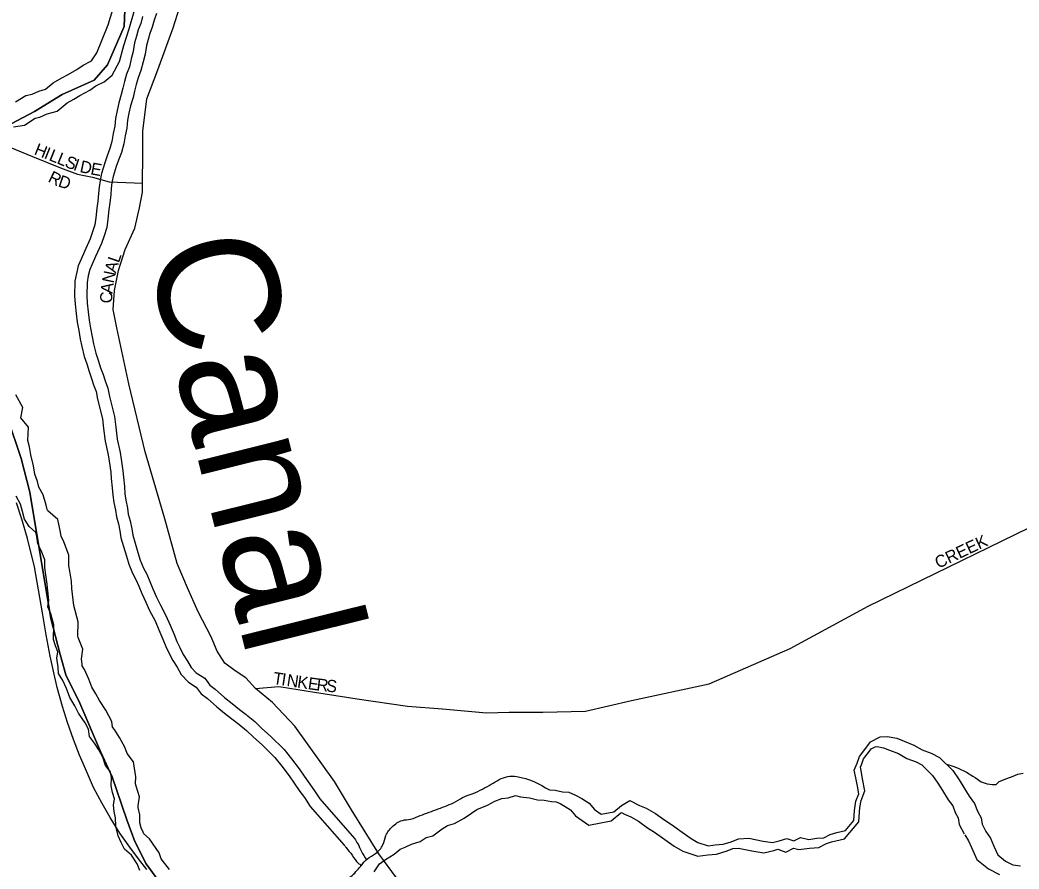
# Model space of a CAD drawing. Extents: x 2010165 to 2382125, y 1060529 to 1407316.
# Drawn here: x 2211739 to 2215864, y 1227023 to 1230526 of the extents above; entities that cross this region are included whole.
import ezdxf

# ---------------------------------------------------------------- set-up
doc = ezdxf.new("R2010")
doc.units = 0
for name, color, linetype in [('GM_X_City_Street', 7, 'Continuous'), ('GM_X_City_Street_Text', 7, 'Continuous'), ('GM_X_Corporation', 7, 'Continuous'), ('GM_X_Major_River', 7, 'Continuous'), ('GM_X_Minor_River', 7, 'Continuous'), ('GM_X_Minor_River_Text', 7, 'Continuous'), ('GM_X_Rail_Line', 7, 'Continuous')]:
    doc.layers.add(name, color=color, linetype=linetype)

msp = doc.modelspace()

# ---------------------------------------------------------------- linework, layer by layer
at = {"layer": 'GM_X_City_Street'}
for points in [[(2213294.2, 1226986.5), (2213220, 1227084.7), (2213107.8, 1227267), (2213037.7, 1227383.2), (2212873.4, 1227611.6), (2212781.3, 1227709.7), (2212711.2, 1227767.7), (2212671.2, 1227811.8), (2212627.1, 1227839.8), (2212584.9, 1227872.4), (2212553.1, 1227921.9), (2212529, 1227980), (2212474.9, 1228084.2), (2212430.7, 1228182.4), (2212388.6, 1228282.6), (2212336.4, 1228467.1), (2212256.1, 1228743.8), (2212187.8, 1229024.5), (2212139.5, 1229255.1), (2212123.9, 1229331), (2212129.3, 1229409.5), (2212145.2, 1229491.8), (2212173.1, 1229578.1), (2212213, 1229666.4), (2212232.9, 1229750.7), (2212244.9, 1229814.9), (2212244.8, 1229853), (2212246.7, 1229969.4), (2212246.6, 1230067.7), (2212262.4, 1230200.1), (2212308.3, 1230320.5), (2212372.1, 1230493.1), (2212398, 1230575.4)], [(2211557.3, 1230063.1), (2211583.2, 1230052.3), (2211649.5, 1230020.9), (2211790.1, 1229962.2), (2211906, 1229915.4), (2211976.8, 1229889.9), (2212038.9, 1229876.7), (2212107.2, 1229858.6), (2212244.8, 1229853)], [(2212816.3, 1227774.5), (2212817.4, 1227774.3), (2212955.3, 1227752.1), (2213131.3, 1227724.3), (2213339.3, 1227694.7), (2213483.4, 1227682.9), (2213665.4, 1227667.2), (2213759.4, 1227669.3), (2213897.4, 1227669.6), (2214073.4, 1227673.9), (2214263.4, 1227718.4), (2214585.3, 1227787.2), (2214919.2, 1227932.2), (2215241, 1228107.3), (2216070.5, 1228512), (2216850.2, 1228892.6), (2218009.6, 1229402.1), (2218911.3, 1229688.6), (2219704.2, 1229946.4), (2219734.3, 1229956.2)], [(2212711.2, 1227767.7), (2212807.2, 1227775.9), (2212816.3, 1227774.5)]]:
    msp.add_lwpolyline(points, dxfattribs=at)
at = {"layer": 'GM_X_Corporation'}
for points in [[(2212177, 1230700), (2212168.8, 1230499.5), (2212100.7, 1230341), (2212044.6, 1230276.8), (2211912.6, 1230218.7), (2211798.5, 1230148.5), (2211628.5, 1230058.2)], [(2211628.5, 1230058.2), (2211798.5, 1230148.5), (2211912.6, 1230218.7), (2212044.6, 1230276.8), (2212100.7, 1230341), (2212168.8, 1230499.5), (2212177, 1230700)], [(2211687.4, 1228884.8), (2211743.2, 1228716.3), (2211779.1, 1228577.9), (2211866.6, 1228056.4), (2211904.4, 1227908), (2211928.3, 1227823.8), (2211986.2, 1227707.4), (2212072, 1227506.8), (2212119.9, 1227402.5), (2212179.7, 1227226), (2212213.6, 1227135.8), (2212259.5, 1227043.5), (2212323.4, 1226957.2)], [(2212323.4, 1226957.2), (2212259.5, 1227043.5), (2212213.6, 1227135.8), (2212179.7, 1227226), (2212119.9, 1227402.5), (2212072, 1227506.8), (2211986.2, 1227707.4), (2211928.3, 1227823.8), (2211904.4, 1227908), (2211866.6, 1228056.4), (2211779.1, 1228577.9), (2211743.2, 1228716.3), (2211687.4, 1228884.8)]]:
    msp.add_lwpolyline(points, dxfattribs=at)
at = {"layer": 'GM_X_Major_River'}
for points in [[(2212033.7, 1230357.2), (2212055.8, 1230390.1), (2212076.4, 1230441), (2212103, 1230505.6), (2212122.8, 1230568.6), (2212100.4, 1230717.3)], [(2212119.6, 1230297.8), (2212149.3, 1230354.3), (2212168.3, 1230420.4), (2212189.6, 1230489.6), (2212210.9, 1230561), (2212228.4, 1230628.7), (2212216.9, 1230718.5)], [(2211720.9, 1230187.6), (2211762.7, 1230213.9), (2211788.7, 1230220.1), (2211816.6, 1230232.2), (2211844.5, 1230240.4), (2211876.4, 1230266.6), (2211912.2, 1230286.9), (2211938.1, 1230301.1), (2211974, 1230321.3), (2211999.9, 1230339.5), (2212031.8, 1230355.7), (2212033.7, 1230357.2)], [(2211712.1, 1230084.6), (2211757.4, 1230092.4), (2211801.9, 1230120.3), (2211820.5, 1230124.8), (2211850.8, 1230138), (2211892.3, 1230150.1), (2211933.2, 1230183.8), (2211960.8, 1230199.4), (2211986.7, 1230213.6), (2212027.5, 1230236.6), (2212051.6, 1230253.5), (2212086.2, 1230271.1), (2212119.6, 1230297.8)], [(2211894.7, 1228464.3), (2211854.1, 1228500.9), (2211851.3, 1228505.6), (2211846.6, 1228523.9), (2211834.8, 1228566.9), (2211817, 1228598.2), (2211811, 1228621.7), (2211800.4, 1228651.2), (2211795, 1228685.5), (2211784.3, 1228731.3), (2211777.8, 1228765), (2211770.8, 1228790.9), (2211773.9, 1228846.3), (2211742, 1228884.6), (2211750.2, 1228926.7), (2211722.2, 1228978.5)], [(2211804.6, 1228410.8), (2211776.2, 1228436.3), (2211758, 1228466.3), (2211749.8, 1228498.3), (2211741.6, 1228528.3), (2211723.4, 1228560.3)], [(2212356.6, 1227020), (2212322.2, 1227064.8), (2212313.1, 1227089.8), (2212274.3, 1227147.3), (2212251, 1227167.1), (2212247.3, 1227174.5), (2212239.4, 1227192.4), (2212234.2, 1227212.8), (2212234, 1227245.9), (2212226.9, 1227275.7), (2212226.4, 1227282.8), (2212231.8, 1227320.2), (2212218.1, 1227363.9), (2212215.8, 1227374.2), (2212217.5, 1227403.3), (2212207.5, 1227465.3), (2212181.4, 1227499), (2212172, 1227525.1), (2212150.3, 1227565.2), (2212128.6, 1227598.6), (2212121.5, 1227608.4), (2212118.2, 1227631.9), (2212093.3, 1227677.5), (2212067.2, 1227717.3), (2212052, 1227745.3), (2212035.3, 1227773.4), (2212023.2, 1227805.8), (2212005.2, 1227846.3), (2211995.9, 1227861.6), (2211995.5, 1227865.8), (2211992.7, 1227890.4), (2211998.4, 1227929.7), (2211979.8, 1227977.2), (2211977.7, 1227984), (2211979.3, 1228041.9), (2211961.3, 1228109.2), (2211961, 1228109.9), (2211953.6, 1228179.4), (2211951.2, 1228210.3), (2211944.4, 1228251.4), (2211941.3, 1228273.6), (2211941.1, 1228316.9), (2211918.6, 1228376.8), (2211909.5, 1228394.8), (2211906.9, 1228412.9), (2211894.7, 1228464.3)], [(2212233.4, 1227016), (2212223.3, 1227044), (2212199, 1227080), (2212170.9, 1227103.8), (2212156.7, 1227131.8), (2212144.5, 1227159.8), (2212134.2, 1227199.8), (2212134, 1227233.9), (2212127.8, 1227259.9), (2212125.7, 1227286), (2212129.5, 1227312.1), (2212121.3, 1227338.1), (2212115.2, 1227366.1), (2212117, 1227398.1), (2212112.8, 1227424.2), (2212092.6, 1227450.1), (2212080.4, 1227484.1), (2212064.2, 1227514.1), (2212046, 1227542), (2212025.8, 1227570), (2212021.6, 1227600), (2212007.5, 1227626), (2211981.2, 1227665.9), (2211965, 1227695.9), (2211944.8, 1227729.9), (2211930.6, 1227767.9), (2211916.3, 1227799.8), (2211898.2, 1227829.8), (2211896, 1227855.8), (2211891.7, 1227891.9), (2211895.6, 1227918), (2211885.4, 1227944), (2211877.2, 1227970), (2211878.9, 1228030.1), (2211866.6, 1228076.1), (2211854.4, 1228104.1), (2211858.2, 1228130.2), (2211853.9, 1228170.2), (2211851.8, 1228198.3), (2211845.5, 1228236.3), (2211841.3, 1228266.4), (2211841.1, 1228298.4), (2211826.9, 1228336.4), (2211812.7, 1228364.4), (2211808.5, 1228394.4), (2211804.6, 1228410.8)]]:
    msp.add_lwpolyline(points, dxfattribs=at)
at = {"layer": 'GM_X_Minor_River'}
for points in [[(2212245.3, 1230540), (2212237.5, 1230511.8), (2212227.6, 1230485.6), (2212219.8, 1230459.5), (2212212, 1230431.3), (2212206.2, 1230395.1), (2212198.4, 1230364.9), (2212190.6, 1230332.8), (2212178.8, 1230302.6), (2212170.9, 1230272.4), (2212163.1, 1230244.2), (2212157.3, 1230218.1), (2212147.5, 1230183.9), (2212139.7, 1230151.7), (2212133.9, 1230119.5), (2212130.1, 1230087.4), (2212124.3, 1230057.2), (2212118.5, 1230025), (2212110.6, 1229994.9), (2212098.8, 1229964.7), (2212089, 1229936.5), (2212075.2, 1229892.2), (2212069.4, 1229864.1), (2212065.6, 1229835.9), (2212063.8, 1229809.8), (2212060, 1229777.7), (2212056.2, 1229749.5), (2212052.4, 1229709.3), (2212048.6, 1229681.2), (2212038.8, 1229651), (2212028.9, 1229622.8), (2212005.2, 1229570.4), (2211991.4, 1229538.2), (2211979.5, 1229512), (2211971.7, 1229479.8), (2211965.9, 1229447.7), (2211964.4, 1229387.4), (2211966.6, 1229353.3), (2211970.9, 1229315.2), (2211975.1, 1229279.1), (2211981.4, 1229245), (2211987.6, 1229209), (2211993.9, 1229178.9), (2212004.2, 1229136.8), (2212014.4, 1229106.8), (2212024.7, 1229074.8), (2212034.9, 1229046.7), (2212043.1, 1229020.7), (2212053.3, 1228992.7), (2212059.5, 1228960.6), (2212080.2, 1228880.4), (2212084.4, 1228840.3), (2212090.8, 1228788.2), (2212103.2, 1228732.1), (2212107.4, 1228706), (2212113.8, 1228659.9), (2212115.9, 1228633.8), (2212120.2, 1228595.7), (2212122.4, 1228565.6), (2212126.7, 1228535.5), (2212132.9, 1228503.4), (2212137.1, 1228475.4), (2212145.3, 1228447.3), (2212151.5, 1228417.3), (2212155.7, 1228389.2), (2212166, 1228353.1), (2212178.3, 1228313.1), (2212188.6, 1228281), (2212202.9, 1228243), (2212217.1, 1228217), (2212229.3, 1228189), (2212241.6, 1228159), (2212257.9, 1228123), (2212274.1, 1228089), (2212296.5, 1228047), (2212312.8, 1228009), (2212329.1, 1227971), (2212341.4, 1227941), (2212353.6, 1227915), (2212369.8, 1227883), (2212388.1, 1227855), (2212404.3, 1227825), (2212434.6, 1227793.1), (2212466.9, 1227773.3), (2212487.1, 1227745.3), (2212513.3, 1227725.5), (2212551.7, 1227691.7), (2212584, 1227665.8), (2212614.2, 1227642), (2212642.4, 1227620.1)], [(2212302.6, 1230552.2), (2212293.1, 1230525), (2212285.1, 1230496.2), (2212275.1, 1230469.6), (2212267.9, 1230445.6), (2212260.9, 1230420.6), (2212255.2, 1230384.9), (2212246.9, 1230352.8), (2212238.4, 1230317.7), (2212226.4, 1230287.1), (2212219.3, 1230259.4), (2212211.6, 1230232.1), (2212205.8, 1230205.7), (2212195.9, 1230171.1), (2212188.6, 1230141.3), (2212183.4, 1230112.1), (2212179.5, 1230079.7), (2212173.4, 1230048), (2212167.4, 1230014.3), (2212158.3, 1229979.4), (2212145.7, 1229947.3), (2212136.5, 1229920.8), (2212123.7, 1229879.7), (2212118.8, 1229855.6), (2212115.4, 1229830.8), (2212113.6, 1229805.1), (2212109.6, 1229771.4), (2212105.9, 1229743.8), (2212102.1, 1229703.7), (2212097.6, 1229670), (2212086.2, 1229635), (2212075.4, 1229604.2), (2212051, 1229550.3), (2212037.2, 1229518.1), (2212027.1, 1229495.7), (2212020.7, 1229469.5), (2212015.9, 1229442.6), (2212014.4, 1229388.4), (2212016.4, 1229357.8), (2212020.6, 1229320.9), (2212024.6, 1229286.6), (2212030.6, 1229253.8), (2212036.8, 1229218.3), (2212042.7, 1229189.9), (2212052.2, 1229150.9), (2212061.9, 1229122.5), (2212072, 1229090.9), (2212082.3, 1229062.8), (2212090.5, 1229036.8), (2212101.7, 1229006.1), (2212108.4, 1228971.6), (2212129.5, 1228889.4), (2212134.1, 1228846), (2212140.2, 1228796.6), (2212152.4, 1228741.5), (2212156.9, 1228713.4), (2212163.5, 1228665.4), (2212165.7, 1228638.7), (2212170, 1228600.3), (2212172.2, 1228570.9), (2212176, 1228543.8), (2212182.2, 1228511.9), (2212186.1, 1228486.2), (2212193.9, 1228459.5), (2212200.8, 1228426.1), (2212204.7, 1228399.8), (2212214, 1228367.4), (2212226.1, 1228328.1), (2212235.8, 1228297.5), (2212248.5, 1228263.9), (2212262.1, 1228239.1), (2212275.4, 1228208.5), (2212287.5, 1228178.8), (2212303.2, 1228144.1), (2212318.8, 1228111.6), (2212341.6, 1228068.7), (2212358.8, 1228028.7), (2212375.3, 1227990.3), (2212387.2, 1227961.1), (2212398.5, 1227936.9), (2212413.2, 1227908), (2212431.1, 1227880.6), (2212445.2, 1227854.7), (2212466.4, 1227832.3), (2212501.6, 1227810.7), (2212523.3, 1227780.7), (2212545, 1227764.2), (2212583.9, 1227730), (2212615.1, 1227705), (2212645, 1227681.4), (2212673.1, 1227659.7)], [(2212673.7, 1227659.1), (2212708, 1227631.7), (2212737.1, 1227603), (2212773.4, 1227571.2), (2212829.2, 1227516.2), (2212859.7, 1227477.5), (2212891.2, 1227436.1), (2212911.9, 1227405.6), (2212935.9, 1227372), (2212954.5, 1227345.5), (2212977.3, 1227311.8), (2213120.8, 1227148.6)], [(2212642.4, 1227620.1), (2212674.7, 1227594.2), (2212703, 1227566.4), (2212739.3, 1227534.5), (2212791.8, 1227482.8), (2212820.2, 1227446.8), (2212850.5, 1227406.9), (2212870.8, 1227377), (2212895.1, 1227343), (2212913.3, 1227317.1), (2212937.6, 1227281.1), (2213078.1, 1227121.3)], [(2213925.5, 1227349.1), (2213948.5, 1227347.5), (2213978.6, 1227341.6), (2214004.6, 1227339.8), (2214032.7, 1227327.9), (2214058.8, 1227314.1), (2214088.9, 1227294.2), (2214111.1, 1227268.2), (2214139.2, 1227248.4), (2214191.1, 1227258.7), (2214222.9, 1227284.9), (2214256.8, 1227305.1), (2214296.9, 1227285.3), (2214325, 1227273.5), (2214363.2, 1227251.6), (2214401.3, 1227223.8), (2214429.5, 1227205.9), (2214473.7, 1227174.1), (2214509.8, 1227148.2), (2214537.9, 1227132.4), (2214580, 1227118.6), (2214610, 1227122.8), (2214642, 1227124.9), (2214675.9, 1227135.2), (2214705.9, 1227147.4), (2214747.8, 1227149.6), (2214807.9, 1227137.9), (2214846, 1227132.1), (2214873.9, 1227138.3), (2214905.9, 1227148.5), (2214933.9, 1227138.6), (2214961.8, 1227152.8), (2214995.9, 1227145), (2215029.8, 1227149.2), (2215057.8, 1227151.3), (2215083.7, 1227165.5), (2215111.7, 1227173.7), (2215147.6, 1227181.9), (2215181.4, 1227222.2), (2215185.1, 1227264.3), (2215190.9, 1227302.4), (2215202.7, 1227332.5), (2215196.5, 1227364.6), (2215190.2, 1227398.6), (2215184, 1227430.6), (2215195.8, 1227458.8), (2215205.7, 1227486.9), (2215231.4, 1227521.1), (2215251.3, 1227547.2), (2215291.1, 1227567.5), (2215319.1, 1227569.7), (2215359.2, 1227561.9), (2215389.3, 1227550), (2215429.4, 1227534.2), (2215463.5, 1227514.4), (2215501.6, 1227500.6), (2215535.7, 1227482.7), (2215590.1, 1227428.9), (2215616.3, 1227391), (2215636.5, 1227359), (2215658.7, 1227323.1), (2215680.9, 1227293.1), (2215693.1, 1227261.1), (2215707.3, 1227233.2), (2215711.5, 1227207.1), (2215727.7, 1227177.2)], [(2213201.5, 1227010.3), (2213223.3, 1227043.5), (2213248.1, 1227061.7), (2213284.1, 1227083.2), (2213308.4, 1227104.3), (2213329.8, 1227113.1), (2213356.1, 1227124.5), (2213390.8, 1227136.3), (2213416.3, 1227152.9), (2213444.1, 1227159.6), (2213482.1, 1227187.8), (2213504.4, 1227202), (2213533, 1227209.8), (2213573.1, 1227232.7), (2213603.3, 1227252.4), (2213624.8, 1227267.5), (2213668.7, 1227286.2), (2213700.2, 1227302.2), (2213729.1, 1227314), (2213754.4, 1227315.9), (2213784.9, 1227325.3), (2213805, 1227320.3), (2213843, 1227316.6), (2213875.9, 1227308.5), (2213903.3, 1227306.6), (2213933.4, 1227300.7), (2213953.1, 1227299.3), (2213969.5, 1227292.4), (2213990.7, 1227281.1), (2214011.4, 1227267.4), (2214033, 1227242.2), (2214088.3, 1227203.1), (2214180.3, 1227221.4), (2214220.3, 1227254.4), (2214222.2, 1227255.5), (2214234.6, 1227249.4), (2214261, 1227238.3), (2214293.1, 1227219.9), (2214330.2, 1227192.8), (2214358.5, 1227174.9), (2214401.4, 1227144), (2214440.2, 1227116.2), (2214476.3, 1227095.9), (2214537.2, 1227075.9), (2214578.9, 1227081.7), (2214615.5, 1227084.2), (2214658.6, 1227097.2), (2214681.8, 1227106.6), (2214706.3, 1227107.9), (2214760.3, 1227097.4), (2214810.6, 1227089.8), (2214852.2, 1227098.9), (2214867.6, 1227103.8), (2214900.9, 1227092.1), (2214932.3, 1227108.1), (2214955.4, 1227102.8), (2214998.5, 1227108.1), (2215038, 1227111.2), (2215069.5, 1227128.4), (2215089.5, 1227134.2), (2215143.4, 1227146.6), (2215202.2, 1227216.8), (2215207.4, 1227275.8), (2215211.9, 1227305.5), (2215227.6, 1227345.5), (2215218.1, 1227394.3), (2215211.9, 1227428.4), (2215209.1, 1227442.9), (2215214.6, 1227455.9), (2215221.9, 1227476.9), (2215242, 1227503.6), (2215253.5, 1227518.7), (2215270.4, 1227527.2), (2215278.3, 1227527.9), (2215305, 1227522.7), (2215329.9, 1227512.8), (2215365.8, 1227498.7), (2215400.6, 1227478.4), (2215440, 1227464.2), (2215462.6, 1227452.4), (2215506.5, 1227408.8), (2215528.9, 1227376.5), (2215548.3, 1227345.9), (2215571.7, 1227308), (2215590.5, 1227282.7), (2215600.8, 1227255.5), (2215612.2, 1227233.1), (2215616.5, 1227206.2), (2215637.6, 1227167.3)], [(2215564.2, 1227454.5), (2215578.7, 1227450.8), (2215594.8, 1227444.9), (2215613, 1227439.1), (2215647.2, 1227421.5), (2215673.5, 1227405.8), (2215683.6, 1227399.9), (2215707.9, 1227382.1), (2215732, 1227374.4), (2215754.1, 1227370.7), (2215770.1, 1227370.9), (2215782, 1227383.1), (2215813.9, 1227395.5), (2215839.8, 1227405.9), (2215859.7, 1227414.2), (2215881.7, 1227418.5)], [(2215640, 1227163.1), (2215655.6, 1227139.2), (2215668, 1227111.4), (2215690.2, 1227062.1), (2215738, 1227023.6), (2215783.1, 1226999.9)], [(2215727.7, 1227177.2), (2215745.9, 1227149.2), (2215760.1, 1227117.2), (2215776.3, 1227081.2), (2215808.5, 1227055.4), (2215838.6, 1227039.5), (2215870.6, 1227035.7)]]:
    msp.add_lwpolyline(points, dxfattribs=at)
for points in [[(2213148.7, 1227037.5), (2213173.2, 1227064.9), (2213207.3, 1227086.8), (2213237.4, 1227122.8), (2213249.5, 1227160.9), (2213275.7, 1227196.9), (2213317.8, 1227222.9), (2213351.8, 1227228.8), (2213391.9, 1227242.7), (2213428, 1227256.7), (2213466.1, 1227270.6), (2213502.2, 1227284.5), (2213538.3, 1227300.5), (2213576.4, 1227322.4), (2213610.4, 1227334.4), (2213648.5, 1227352.3), (2213684.6, 1227372.3), (2213752.8, 1227404.2), (2213790.8, 1227404.1), (2213925.5, 1227349.1)], [(2213120.8, 1227148.6), (2213133.3, 1227127.1), (2213149.2, 1227095), (2213169.1, 1227060.9), (2213169.3, 1227060.6)], [(2213078.1, 1227121.3), (2213085.2, 1227111.2), (2213111.1, 1227079.1), (2213135.1, 1227046.9), (2213148.7, 1227037.5)], [(2212824.7, 1226750.8), (2212836.1, 1226837.2), (2212852.3, 1226875.2), (2212886.3, 1226885.2), (2212920.4, 1226887.1), (2212958.4, 1226891), (2212996.5, 1226904.9), (2213030.6, 1226930.9), (2213064.8, 1226968.9), (2213098.8, 1226986.9), (2213141, 1227028.8), (2213148.7, 1227037.5)]]:
    msp.add_spline(points, degree=3, dxfattribs=at)
at = {"layer": 'GM_X_Rail_Line'}
msp.add_lwpolyline([(2212262.8, 1227020.1), (2212228, 1227064.4), (2212193.1, 1227112.2), (2212151, 1227171.1), (2212111, 1227235.6), (2212078.3, 1227292.3), (2212043.1, 1227359.4), (2212009.1, 1227436.4), (2211985, 1227492.3), (2211960.5, 1227556.6), (2211935.6, 1227627.3), (2211914.1, 1227693.1), (2211893, 1227772.2), (2211876.7, 1227838.4), (2211863.8, 1227901.2), (2211847, 1227988.9), (2211832.4, 1228079.7), (2211798.4, 1228269.3), (2211769.6, 1228386.2), (2211746.8, 1228465.4), (2211724.9, 1228533.3)], dxfattribs=at)

# ---------------------------------------------------------------- texts
at = {"layer": 'GM_X_City_Street_Text'}
for s, rotation, p in [('H', 338.0443, (2211794.1, 1229972.7)), ('I', 338.0525, (2211834.9, 1229956.2)), ('L', 338.0464, (2211855.3, 1229948)), ('L', 338.0464, (2211888, 1229934.9)), ('S', 338.021, (2211920.6, 1229921.7)), ('I', 340.9462, (2211955.9, 1229907.6)), ('D', 348.0857, (2211983.2, 1229898.6)), ('E', 349.7327, (2212027.8, 1229889.2)), ('R', 333.4675, (2211851.2, 1229860.6)), ('D', 341.0594, (2211893.2, 1229840.2)), ('L', 70.7357, (2212146.9, 1229520.9)), ('A', 73.5143, (2212134.6, 1229479.3)), ('N', 78.0686, (2212125.7, 1229437.3)), ('A', 82.6148, (2212120.3, 1229394.7)), ('C', 89.3928, (2212120, 1229356.6)), ('CREEK', 25.2019, (2215530.9, 1228260.9)), ('T', 351.4719, (2212781.4, 1227786.6)), ('I', 351.4797, (2212816.2, 1227781.4)), ('N', 351.4773, (2212838, 1227778.1)), ('K', 351.4773, (2212881.5, 1227771.6)), ('E', 351.9734, (2212925.5, 1227765)), ('R', 353.3089, (2212961.6, 1227759.9)), ('S', 353.6379, (2213001.2, 1227755.3))]:
    msp.add_text(s, height=50, rotation=rotation, dxfattribs=at).set_placement(p)
at = {"layer": 'GM_X_Minor_River_Text'}
msp.add_text('Canal', height=500.31, rotation=283.9773, dxfattribs=at).set_placement((2212256.6, 1229582))

doc.saveas('drawing.dxf')
